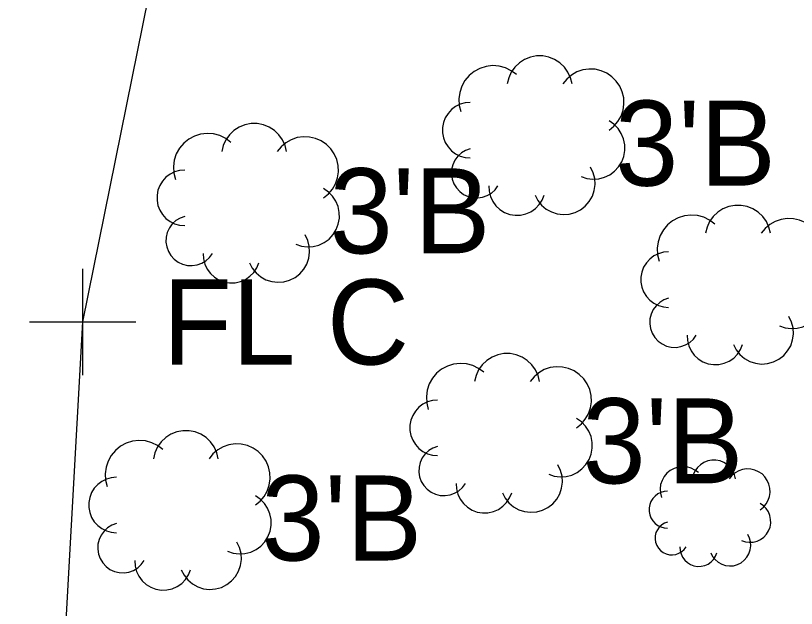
# Model space of a CAD drawing. Extents: x 1363693 to 1365209, y 422201 to 424153.
# Drawn here: x 1364139.77 to 1364154.45, y 422963.52 to 422974.66 of the extents above; entities that cross this region are included whole.
import ezdxf

# ---------------------------------------------------------------- set-up
doc = ezdxf.new("R2010")
doc.units = 0
for name, color, linetype in [('RD_X_Fence', 7, 'Continuous'), ('SV_X_Shot_Marker', 7, 'Continuous'), ('VG_X_Cells', 7, 'Continuous'), ('VG_X_Text', 7, 'Continuous')]:
    doc.layers.add(name, color=color, linetype=linetype)

msp = doc.modelspace()

# ---------------------------------------------------------------- linework, layer by layer
at = {"layer": 'RD_X_Fence'}
for p, q in [((1364141.03, 422968.903), (1364145.983, 422993.35)), ((1364139.767, 422946.397), (1364141.03, 422968.903))]:
    msp.add_line(p, q, dxfattribs=at)
at = {"layer": 'SV_X_Shot_Marker'}
for p, q in [((1364141.03, 422967.903), (1364141.03, 422969.903)), ((1364140.03, 422968.903), (1364142.03, 422968.903))]:
    msp.add_line(p, q, dxfattribs=at)
at = {"layer": 'VG_X_Cells'}
for points in [[(1364150.231, 422973.38), (1364150.204, 422973.494), (1364150.155, 422973.601), (1364150.087, 422973.696), (1364150.003, 422973.777), (1364149.904, 422973.84), (1364149.795, 422973.884), (1364149.68, 422973.906), (1364149.563, 422973.906), (1364149.448, 422973.884), (1364149.339, 422973.84), (1364149.241, 422973.777), (1364149.156, 422973.696), (1364149.088, 422973.601), (1364149.04, 422973.494), (1364149.012, 422973.38)], [(1364149.186, 422973.554), (1364149.088, 422973.628), (1364148.978, 422973.682), (1364148.86, 422973.714), (1364148.738, 422973.723), (1364148.616, 422973.709), (1364148.5, 422973.672), (1364148.392, 422973.614), (1364148.297, 422973.537), (1364148.218, 422973.443), (1364148.158, 422973.336), (1364148.12, 422973.22), (1364148.104, 422973.099), (1364148.111, 422972.976), (1364148.141, 422972.858)], [(1364150.928, 422972.51), (1364151.019, 422972.583), (1364151.094, 422972.672), (1364151.152, 422972.773), (1364151.19, 422972.884), (1364151.207, 422972.999), (1364151.202, 422973.116), (1364151.176, 422973.23), (1364151.129, 422973.336), (1364151.063, 422973.433), (1364150.98, 422973.515), (1364150.884, 422973.581), (1364150.777, 422973.628), (1364150.663, 422973.654), (1364150.547, 422973.659), (1364150.431, 422973.642), (1364150.321, 422973.604), (1364150.22, 422973.546), (1364150.131, 422973.471), (1364150.057, 422973.38)], [(1364148.316, 422973.032), (1364148.219, 422973.023), (1364148.127, 422972.997), (1364148.04, 422972.954), (1364147.964, 422972.896), (1364147.899, 422972.824), (1364147.848, 422972.742), (1364147.813, 422972.652), (1364147.795, 422972.558), (1364147.795, 422972.461), (1364147.813, 422972.367), (1364147.848, 422972.277), (1364147.899, 422972.195), (1364147.964, 422972.123), (1364148.04, 422972.065), (1364148.127, 422972.022), (1364148.219, 422971.996), (1364148.316, 422971.987)], [(1364144.862, 422972.107), (1364144.835, 422972.221), (1364144.786, 422972.328), (1364144.718, 422972.423), (1364144.634, 422972.504), (1364144.535, 422972.567), (1364144.426, 422972.611), (1364144.311, 422972.633), (1364144.194, 422972.633), (1364144.079, 422972.611), (1364143.97, 422972.567), (1364143.872, 422972.504), (1364143.787, 422972.423), (1364143.719, 422972.328), (1364143.671, 422972.221), (1364143.643, 422972.107)], [(1364150.405, 422971.639), (1364150.511, 422971.604), (1364150.621, 422971.589), (1364150.732, 422971.596), (1364150.84, 422971.623), (1364150.94, 422971.671), (1364151.03, 422971.736), (1364151.106, 422971.818), (1364151.165, 422971.912), (1364151.205, 422972.016), (1364151.225, 422972.125), (1364151.223, 422972.236), (1364151.201, 422972.345), (1364151.158, 422972.448), (1364151.097, 422972.541), (1364151.019, 422972.62), (1364150.928, 422972.684)], [(1364143.817, 422972.281), (1364143.719, 422972.355), (1364143.609, 422972.409), (1364143.491, 422972.441), (1364143.369, 422972.45), (1364143.247, 422972.436), (1364143.131, 422972.399), (1364143.023, 422972.341), (1364142.928, 422972.264), (1364142.849, 422972.17), (1364142.789, 422972.063), (1364142.751, 422971.947), (1364142.735, 422971.826), (1364142.742, 422971.703), (1364142.772, 422971.585)], [(1364145.559, 422971.237), (1364145.65, 422971.31), (1364145.725, 422971.399), (1364145.783, 422971.5), (1364145.821, 422971.611), (1364145.838, 422971.726), (1364145.833, 422971.843), (1364145.807, 422971.957), (1364145.76, 422972.063), (1364145.694, 422972.16), (1364145.611, 422972.242), (1364145.515, 422972.308), (1364145.408, 422972.355), (1364145.294, 422972.381), (1364145.178, 422972.386), (1364145.062, 422972.369), (1364144.952, 422972.331), (1364144.851, 422972.273), (1364144.762, 422972.198), (1364144.688, 422972.107)], [(1364148.316, 422972.161), (1364148.229, 422972.129), (1364148.15, 422972.082), (1364148.082, 422972.019), (1364148.028, 422971.945), (1364147.989, 422971.861), (1364147.967, 422971.772), (1364147.963, 422971.679), (1364147.977, 422971.588), (1364148.009, 422971.502), (1364148.057, 422971.423), (1364148.119, 422971.355), (1364148.193, 422971.3), (1364148.277, 422971.261), (1364148.366, 422971.239), (1364148.458, 422971.235), (1364148.55, 422971.249), (1364148.636, 422971.28), (1364148.715, 422971.328), (1364148.783, 422971.39), (1364148.838, 422971.465)], [(1364142.947, 422971.759), (1364142.85, 422971.75), (1364142.758, 422971.724), (1364142.671, 422971.681), (1364142.595, 422971.623), (1364142.53, 422971.551), (1364142.479, 422971.469), (1364142.444, 422971.379), (1364142.426, 422971.285), (1364142.426, 422971.188), (1364142.444, 422971.094), (1364142.479, 422971.004), (1364142.53, 422970.922), (1364142.595, 422970.85), (1364142.671, 422970.792), (1364142.758, 422970.749), (1364142.85, 422970.723), (1364142.947, 422970.714)], [(1364149.535, 422971.29), (1364149.587, 422971.189), (1364149.658, 422971.1), (1364149.745, 422971.026), (1364149.844, 422970.971), (1364149.952, 422970.936), (1364150.066, 422970.922), (1364150.179, 422970.931), (1364150.289, 422970.961), (1364150.391, 422971.012), (1364150.481, 422971.081), (1364150.556, 422971.167), (1364150.613, 422971.266), (1364150.649, 422971.374), (1364150.665, 422971.486), (1364150.658, 422971.6), (1364150.629, 422971.71), (1364150.58, 422971.813)], [(1364148.664, 422971.465), (1364148.67, 422971.362), (1364148.695, 422971.262), (1364148.739, 422971.169), (1364148.8, 422971.087), (1364148.875, 422971.017), (1364148.963, 422970.963), (1364149.059, 422970.927), (1364149.161, 422970.91), (1364149.263, 422970.913), (1364149.364, 422970.936), (1364149.458, 422970.977), (1364149.542, 422971.035), (1364149.614, 422971.109), (1364149.67, 422971.195), (1364149.709, 422971.29)], [(1364145.036, 422970.366), (1364145.142, 422970.331), (1364145.252, 422970.316), (1364145.363, 422970.323), (1364145.471, 422970.35), (1364145.571, 422970.398), (1364145.661, 422970.463), (1364145.737, 422970.545), (1364145.796, 422970.639), (1364145.836, 422970.743), (1364145.856, 422970.852), (1364145.854, 422970.963), (1364145.832, 422971.072), (1364145.789, 422971.175), (1364145.728, 422971.268), (1364145.65, 422971.347), (1364145.559, 422971.411)], [(1364153.961, 422970.57), (1364153.934, 422970.684), (1364153.885, 422970.791), (1364153.817, 422970.886), (1364153.733, 422970.967), (1364153.634, 422971.03), (1364153.525, 422971.074), (1364153.41, 422971.096), (1364153.293, 422971.096), (1364153.178, 422971.074), (1364153.069, 422971.03), (1364152.971, 422970.967), (1364152.886, 422970.886), (1364152.818, 422970.791), (1364152.77, 422970.684), (1364152.742, 422970.57)], [(1364142.947, 422970.888), (1364142.86, 422970.856), (1364142.781, 422970.809), (1364142.713, 422970.746), (1364142.659, 422970.672), (1364142.62, 422970.588), (1364142.598, 422970.499), (1364142.594, 422970.406), (1364142.608, 422970.315), (1364142.64, 422970.229), (1364142.688, 422970.15), (1364142.75, 422970.082), (1364142.824, 422970.027), (1364142.908, 422969.988), (1364142.997, 422969.966), (1364143.089, 422969.962), (1364143.181, 422969.976), (1364143.267, 422970.007), (1364143.346, 422970.055), (1364143.414, 422970.117), (1364143.469, 422970.192)], [(1364152.916, 422970.744), (1364152.818, 422970.818), (1364152.708, 422970.872), (1364152.59, 422970.904), (1364152.468, 422970.913), (1364152.346, 422970.899), (1364152.23, 422970.862), (1364152.122, 422970.804), (1364152.027, 422970.727), (1364151.948, 422970.633), (1364151.888, 422970.526), (1364151.85, 422970.41), (1364151.834, 422970.289), (1364151.841, 422970.166), (1364151.871, 422970.048)], [(1364154.658, 422969.7), (1364154.749, 422969.773), (1364154.824, 422969.862), (1364154.882, 422969.963), (1364154.92, 422970.074), (1364154.937, 422970.189), (1364154.932, 422970.306), (1364154.906, 422970.42), (1364154.859, 422970.526), (1364154.793, 422970.623), (1364154.71, 422970.705), (1364154.614, 422970.771), (1364154.507, 422970.818), (1364154.393, 422970.844), (1364154.277, 422970.849), (1364154.161, 422970.832), (1364154.051, 422970.794), (1364153.95, 422970.736), (1364153.861, 422970.661), (1364153.787, 422970.57)], [(1364144.166, 422970.017), (1364144.218, 422969.916), (1364144.289, 422969.827), (1364144.376, 422969.753), (1364144.475, 422969.698), (1364144.583, 422969.663), (1364144.697, 422969.649), (1364144.81, 422969.658), (1364144.92, 422969.688), (1364145.022, 422969.739), (1364145.112, 422969.808), (1364145.187, 422969.894), (1364145.244, 422969.993), (1364145.28, 422970.101), (1364145.296, 422970.213), (1364145.289, 422970.327), (1364145.26, 422970.437), (1364145.211, 422970.54)], [(1364143.295, 422970.192), (1364143.301, 422970.089), (1364143.326, 422969.989), (1364143.37, 422969.896), (1364143.431, 422969.814), (1364143.506, 422969.744), (1364143.594, 422969.69), (1364143.69, 422969.654), (1364143.792, 422969.637), (1364143.894, 422969.64), (1364143.995, 422969.663), (1364144.089, 422969.704), (1364144.173, 422969.762), (1364144.245, 422969.836), (1364144.301, 422969.922), (1364144.34, 422970.017)], [(1364152.046, 422970.222), (1364151.949, 422970.213), (1364151.857, 422970.187), (1364151.77, 422970.144), (1364151.694, 422970.086), (1364151.629, 422970.014), (1364151.578, 422969.932), (1364151.543, 422969.842), (1364151.525, 422969.748), (1364151.525, 422969.651), (1364151.543, 422969.557), (1364151.578, 422969.467), (1364151.629, 422969.385), (1364151.694, 422969.313), (1364151.77, 422969.255), (1364151.857, 422969.212), (1364151.949, 422969.186), (1364152.046, 422969.177)], [(1364154.135, 422968.829), (1364154.241, 422968.794), (1364154.351, 422968.779), (1364154.462, 422968.786), (1364154.57, 422968.813), (1364154.67, 422968.861), (1364154.76, 422968.926), (1364154.836, 422969.008), (1364154.895, 422969.102), (1364154.935, 422969.206), (1364154.955, 422969.315), (1364154.953, 422969.426), (1364154.931, 422969.535), (1364154.888, 422969.638), (1364154.827, 422969.731), (1364154.749, 422969.81), (1364154.658, 422969.874)], [(1364152.046, 422969.351), (1364151.959, 422969.319), (1364151.88, 422969.272), (1364151.812, 422969.209), (1364151.758, 422969.135), (1364151.719, 422969.051), (1364151.697, 422968.962), (1364151.693, 422968.869), (1364151.707, 422968.778), (1364151.739, 422968.692), (1364151.787, 422968.613), (1364151.849, 422968.545), (1364151.923, 422968.49), (1364152.007, 422968.451), (1364152.096, 422968.429), (1364152.188, 422968.425), (1364152.28, 422968.439), (1364152.366, 422968.47), (1364152.445, 422968.518), (1364152.513, 422968.58), (1364152.568, 422968.655)], [(1364153.265, 422968.48), (1364153.317, 422968.379), (1364153.388, 422968.29), (1364153.475, 422968.216), (1364153.574, 422968.161), (1364153.682, 422968.126), (1364153.796, 422968.112), (1364153.909, 422968.121), (1364154.019, 422968.151), (1364154.121, 422968.202), (1364154.211, 422968.271), (1364154.286, 422968.357), (1364154.343, 422968.456), (1364154.379, 422968.564), (1364154.395, 422968.676), (1364154.388, 422968.79), (1364154.359, 422968.9), (1364154.31, 422969.003)], [(1364152.394, 422968.655), (1364152.4, 422968.552), (1364152.425, 422968.452), (1364152.469, 422968.359), (1364152.53, 422968.277), (1364152.605, 422968.207), (1364152.693, 422968.153), (1364152.789, 422968.117), (1364152.891, 422968.1), (1364152.993, 422968.103), (1364153.094, 422968.126), (1364153.188, 422968.167), (1364153.272, 422968.225), (1364153.344, 422968.299), (1364153.4, 422968.385), (1364153.439, 422968.48)], [(1364149.618, 422967.782), (1364149.591, 422967.896), (1364149.542, 422968.003), (1364149.474, 422968.098), (1364149.39, 422968.179), (1364149.291, 422968.242), (1364149.182, 422968.286), (1364149.067, 422968.308), (1364148.95, 422968.308), (1364148.835, 422968.286), (1364148.726, 422968.242), (1364148.628, 422968.179), (1364148.543, 422968.098), (1364148.475, 422968.003), (1364148.427, 422967.896), (1364148.399, 422967.782)], [(1364148.573, 422967.956), (1364148.475, 422968.03), (1364148.365, 422968.084), (1364148.247, 422968.116), (1364148.125, 422968.125), (1364148.003, 422968.111), (1364147.887, 422968.074), (1364147.779, 422968.016), (1364147.684, 422967.939), (1364147.605, 422967.845), (1364147.545, 422967.738), (1364147.507, 422967.622), (1364147.491, 422967.501), (1364147.498, 422967.378), (1364147.528, 422967.26)], [(1364150.315, 422966.912), (1364150.406, 422966.985), (1364150.481, 422967.074), (1364150.539, 422967.175), (1364150.577, 422967.286), (1364150.594, 422967.401), (1364150.589, 422967.518), (1364150.563, 422967.632), (1364150.516, 422967.738), (1364150.45, 422967.835), (1364150.367, 422967.917), (1364150.271, 422967.983), (1364150.164, 422968.03), (1364150.05, 422968.056), (1364149.934, 422968.061), (1364149.818, 422968.044), (1364149.708, 422968.006), (1364149.607, 422967.948), (1364149.518, 422967.873), (1364149.444, 422967.782)], [(1364147.703, 422967.434), (1364147.606, 422967.425), (1364147.514, 422967.399), (1364147.427, 422967.356), (1364147.351, 422967.298), (1364147.286, 422967.226), (1364147.235, 422967.144), (1364147.2, 422967.054), (1364147.182, 422966.96), (1364147.182, 422966.863), (1364147.2, 422966.769), (1364147.235, 422966.679), (1364147.286, 422966.597), (1364147.351, 422966.525), (1364147.427, 422966.467), (1364147.514, 422966.424), (1364147.606, 422966.398), (1364147.703, 422966.389)], [(1364149.792, 422966.041), (1364149.898, 422966.006), (1364150.008, 422965.991), (1364150.119, 422965.998), (1364150.227, 422966.025), (1364150.327, 422966.073), (1364150.417, 422966.138), (1364150.493, 422966.22), (1364150.552, 422966.314), (1364150.592, 422966.418), (1364150.612, 422966.527), (1364150.61, 422966.638), (1364150.588, 422966.747), (1364150.545, 422966.85), (1364150.484, 422966.943), (1364150.406, 422967.022), (1364150.315, 422967.086)], [(1364143.579, 422966.331), (1364143.552, 422966.445), (1364143.503, 422966.552), (1364143.435, 422966.647), (1364143.351, 422966.728), (1364143.252, 422966.791), (1364143.143, 422966.835), (1364143.028, 422966.857), (1364142.911, 422966.857), (1364142.796, 422966.835), (1364142.687, 422966.791), (1364142.589, 422966.728), (1364142.504, 422966.647), (1364142.436, 422966.552), (1364142.388, 422966.445), (1364142.36, 422966.331)], [(1364142.534, 422966.505), (1364142.436, 422966.579), (1364142.326, 422966.633), (1364142.208, 422966.665), (1364142.086, 422966.674), (1364141.964, 422966.66), (1364141.848, 422966.623), (1364141.74, 422966.565), (1364141.645, 422966.488), (1364141.566, 422966.394), (1364141.506, 422966.287), (1364141.468, 422966.171), (1364141.452, 422966.05), (1364141.459, 422965.927), (1364141.489, 422965.809)], [(1364144.276, 422965.461), (1364144.367, 422965.534), (1364144.442, 422965.623), (1364144.5, 422965.724), (1364144.538, 422965.835), (1364144.555, 422965.95), (1364144.55, 422966.067), (1364144.524, 422966.181), (1364144.477, 422966.287), (1364144.411, 422966.384), (1364144.328, 422966.466), (1364144.232, 422966.532), (1364144.125, 422966.579), (1364144.011, 422966.605), (1364143.895, 422966.61), (1364143.779, 422966.593), (1364143.669, 422966.555), (1364143.568, 422966.497), (1364143.479, 422966.422), (1364143.405, 422966.331)], [(1364147.703, 422966.563), (1364147.616, 422966.531), (1364147.537, 422966.484), (1364147.469, 422966.421), (1364147.415, 422966.347), (1364147.376, 422966.263), (1364147.354, 422966.174), (1364147.35, 422966.081), (1364147.364, 422965.99), (1364147.396, 422965.904), (1364147.444, 422965.825), (1364147.506, 422965.757), (1364147.58, 422965.702), (1364147.664, 422965.663), (1364147.753, 422965.641), (1364147.845, 422965.637), (1364147.937, 422965.651), (1364148.023, 422965.682), (1364148.102, 422965.73), (1364148.17, 422965.792), (1364148.225, 422965.867)], [(1364153.305, 422965.954), (1364153.286, 422966.029), (1364153.254, 422966.1), (1364153.209, 422966.164), (1364153.152, 422966.218), (1364153.087, 422966.26), (1364153.014, 422966.289), (1364152.938, 422966.304), (1364152.859, 422966.304), (1364152.783, 422966.289), (1364152.71, 422966.26), (1364152.645, 422966.218), (1364152.588, 422966.164), (1364152.543, 422966.1), (1364152.51, 422966.029), (1364152.492, 422965.954)], [(1364148.922, 422965.692), (1364148.974, 422965.591), (1364149.045, 422965.502), (1364149.132, 422965.428), (1364149.231, 422965.373), (1364149.339, 422965.338), (1364149.453, 422965.324), (1364149.566, 422965.333), (1364149.676, 422965.363), (1364149.778, 422965.414), (1364149.868, 422965.483), (1364149.943, 422965.569), (1364150, 422965.668), (1364150.036, 422965.776), (1364150.052, 422965.888), (1364150.045, 422966.002), (1364150.016, 422966.112), (1364149.967, 422966.215)], [(1364152.608, 422966.07), (1364152.543, 422966.119), (1364152.47, 422966.154), (1364152.391, 422966.176), (1364152.309, 422966.182), (1364152.228, 422966.172), (1364152.15, 422966.148), (1364152.079, 422966.109), (1364152.015, 422966.058), (1364151.963, 422965.995), (1364151.923, 422965.924), (1364151.897, 422965.847), (1364151.887, 422965.766), (1364151.892, 422965.684), (1364151.912, 422965.605)], [(1364153.769, 422965.373), (1364153.83, 422965.422), (1364153.88, 422965.481), (1364153.919, 422965.549), (1364153.944, 422965.623), (1364153.955, 422965.699), (1364153.952, 422965.777), (1364153.934, 422965.853), (1364153.903, 422965.924), (1364153.859, 422965.989), (1364153.804, 422966.044), (1364153.74, 422966.087), (1364153.669, 422966.119), (1364153.593, 422966.136), (1364153.515, 422966.139), (1364153.438, 422966.128), (1364153.365, 422966.103), (1364153.297, 422966.064), (1364153.238, 422966.014), (1364153.189, 422965.954)], [(1364141.664, 422965.983), (1364141.567, 422965.974), (1364141.475, 422965.948), (1364141.388, 422965.905), (1364141.312, 422965.847), (1364141.247, 422965.775), (1364141.196, 422965.693), (1364141.161, 422965.603), (1364141.143, 422965.509), (1364141.143, 422965.412), (1364141.161, 422965.318), (1364141.196, 422965.228), (1364141.247, 422965.146), (1364141.312, 422965.074), (1364141.388, 422965.016), (1364141.475, 422964.973), (1364141.567, 422964.947), (1364141.664, 422964.938)], [(1364148.051, 422965.867), (1364148.057, 422965.764), (1364148.082, 422965.664), (1364148.126, 422965.571), (1364148.187, 422965.489), (1364148.262, 422965.419), (1364148.35, 422965.365), (1364148.446, 422965.329), (1364148.548, 422965.312), (1364148.65, 422965.315), (1364148.751, 422965.338), (1364148.845, 422965.379), (1364148.929, 422965.437), (1364149.001, 422965.511), (1364149.057, 422965.597), (1364149.096, 422965.692)], [(1364152.028, 422965.721), (1364151.964, 422965.715), (1364151.902, 422965.698), (1364151.844, 422965.669), (1364151.793, 422965.63), (1364151.75, 422965.583), (1364151.716, 422965.528), (1364151.693, 422965.468), (1364151.681, 422965.405), (1364151.681, 422965.341), (1364151.693, 422965.278), (1364151.716, 422965.218), (1364151.75, 422965.163), (1364151.793, 422965.116), (1364151.844, 422965.077), (1364151.902, 422965.048), (1364151.964, 422965.031), (1364152.028, 422965.025)], [(1364143.753, 422964.59), (1364143.859, 422964.555), (1364143.969, 422964.54), (1364144.08, 422964.547), (1364144.188, 422964.574), (1364144.288, 422964.622), (1364144.378, 422964.687), (1364144.454, 422964.769), (1364144.513, 422964.863), (1364144.553, 422964.967), (1364144.573, 422965.076), (1364144.571, 422965.187), (1364144.549, 422965.296), (1364144.506, 422965.399), (1364144.445, 422965.492), (1364144.367, 422965.571), (1364144.276, 422965.635)], [(1364153.421, 422964.792), (1364153.491, 422964.769), (1364153.565, 422964.759), (1364153.639, 422964.764), (1364153.711, 422964.782), (1364153.778, 422964.814), (1364153.837, 422964.858), (1364153.888, 422964.912), (1364153.927, 422964.975), (1364153.954, 422965.044), (1364153.967, 422965.117), (1364153.966, 422965.191), (1364153.951, 422965.264), (1364153.923, 422965.332), (1364153.882, 422965.394), (1364153.83, 422965.447), (1364153.769, 422965.489)], [(1364152.028, 422965.141), (1364151.97, 422965.12), (1364151.917, 422965.088), (1364151.872, 422965.046), (1364151.836, 422964.996), (1364151.81, 422964.941), (1364151.795, 422964.881), (1364151.793, 422964.82), (1364151.802, 422964.759), (1364151.823, 422964.701), (1364151.855, 422964.649), (1364151.897, 422964.603), (1364151.946, 422964.567), (1364152.002, 422964.541), (1364152.062, 422964.526), (1364152.123, 422964.523), (1364152.184, 422964.533), (1364152.242, 422964.554), (1364152.294, 422964.585), (1364152.34, 422964.627), (1364152.376, 422964.676)], [(1364141.664, 422965.112), (1364141.577, 422965.08), (1364141.498, 422965.033), (1364141.43, 422964.97), (1364141.376, 422964.896), (1364141.337, 422964.812), (1364141.315, 422964.723), (1364141.311, 422964.63), (1364141.325, 422964.539), (1364141.357, 422964.453), (1364141.405, 422964.374), (1364141.467, 422964.306), (1364141.541, 422964.251), (1364141.625, 422964.212), (1364141.714, 422964.19), (1364141.806, 422964.186), (1364141.898, 422964.2), (1364141.984, 422964.231), (1364142.063, 422964.279), (1364142.131, 422964.341), (1364142.186, 422964.416)], [(1364152.84, 422964.56), (1364152.875, 422964.493), (1364152.923, 422964.433), (1364152.98, 422964.384), (1364153.047, 422964.347), (1364153.119, 422964.324), (1364153.194, 422964.315), (1364153.27, 422964.32), (1364153.343, 422964.341), (1364153.411, 422964.374), (1364153.471, 422964.421), (1364153.521, 422964.478), (1364153.559, 422964.544), (1364153.584, 422964.616), (1364153.594, 422964.691), (1364153.589, 422964.767), (1364153.57, 422964.84), (1364153.537, 422964.909)], [(1364142.883, 422964.241), (1364142.935, 422964.14), (1364143.006, 422964.051), (1364143.093, 422963.977), (1364143.192, 422963.922), (1364143.3, 422963.887), (1364143.414, 422963.873), (1364143.527, 422963.882), (1364143.637, 422963.912), (1364143.739, 422963.963), (1364143.829, 422964.032), (1364143.904, 422964.118), (1364143.961, 422964.217), (1364143.997, 422964.325), (1364144.013, 422964.437), (1364144.006, 422964.551), (1364143.977, 422964.661), (1364143.928, 422964.764)], [(1364152.26, 422964.676), (1364152.264, 422964.608), (1364152.281, 422964.542), (1364152.31, 422964.48), (1364152.35, 422964.424), (1364152.401, 422964.378), (1364152.459, 422964.342), (1364152.523, 422964.318), (1364152.591, 422964.307), (1364152.66, 422964.309), (1364152.726, 422964.324), (1364152.789, 422964.351), (1364152.845, 422964.39), (1364152.893, 422964.439), (1364152.931, 422964.497), (1364152.957, 422964.56)], [(1364142.012, 422964.416), (1364142.018, 422964.313), (1364142.043, 422964.213), (1364142.087, 422964.12), (1364142.148, 422964.038), (1364142.223, 422963.968), (1364142.311, 422963.914), (1364142.407, 422963.878), (1364142.509, 422963.861), (1364142.611, 422963.864), (1364142.712, 422963.887), (1364142.806, 422963.928), (1364142.89, 422963.986), (1364142.962, 422964.06), (1364143.018, 422964.146), (1364143.057, 422964.241)]]:
    msp.add_lwpolyline(points, dxfattribs=at)

# ---------------------------------------------------------------- texts
at = {"layer": 'SV_X_Shot_Marker'}
msp.add_text('FL C', height=1.6, dxfattribs=at).set_placement((1364142.53, 422968.103))
at = {"layer": 'VG_X_Text'}
for p in [(1364151.039, 422971.466), (1364145.67, 422970.193), (1364150.426, 422965.868), (1364144.387, 422964.417)]:
    msp.add_text("3'B", height=1.6, dxfattribs=at).set_placement(p)

doc.saveas('drawing.dxf')
